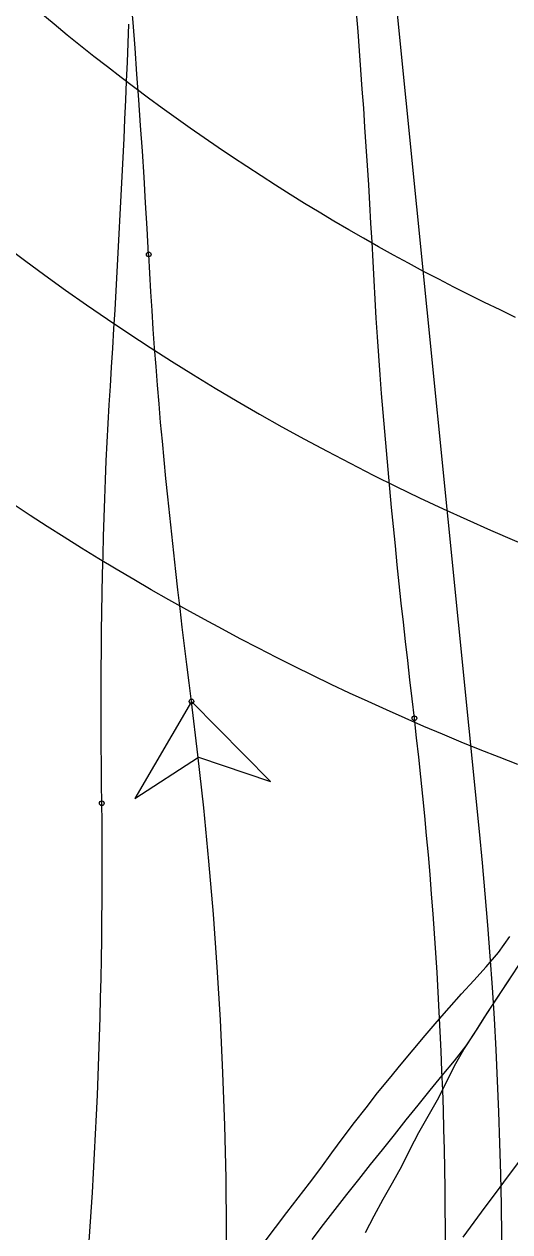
# Model space of a CAD drawing. Extents: x -14 to 1565148, y -25 to 642856.
# Drawn here: x 1564906.48 to 1564915.13, y 636485.96 to 636507.46 of the extents above; entities that cross this region are included whole.
import ezdxf

# ---------------------------------------------------------------- set-up
doc = ezdxf.new("R2010")
doc.units = 0
for name, color, linetype in [('DR_P_Headwall', 7, 'Continuous'), ('MT_P_Drums', 7, 'Continuous'), ('PM_P_Edge_Line', 7, 'Continuous'), ('PV_P_EOP', 7, 'Continuous'), ('PV_X_COP', 7, 'Continuous'), ('PV_X_EOP', 7, 'Continuous'), ('TR_Turning_Path27', 7, 'Continuous'), ('TR_Turning_Path28', 7, 'Continuous'), ('TR_Turning_Path28 - Copy-1', 7, 'Continuous'), ('TR_Turning_Path29', 7, 'Continuous')]:
    doc.layers.add(name, color=color, linetype=linetype)

msp = doc.modelspace()

# ---------------------------------------------------------------- linework, layer by layer
at = {"layer": 'DR_P_Headwall'}
for points in [[(1564911.606, 636485.818), (1564911.812, 636486.087), (1564912.019, 636486.355), (1564912.227, 636486.622), (1564912.437, 636486.888), (1564912.648, 636487.152), (1564912.859, 636487.416), (1564913.071, 636487.682), (1564913.282, 636487.948), (1564913.494, 636488.213), (1564913.709, 636488.476), (1564913.925, 636488.738), (1564914.142, 636488.998), (1564914.352, 636489.27), (1564914.544, 636489.567), (1564914.737, 636489.865), (1564914.931, 636490.162), (1564915.125, 636490.459), (1564915.321, 636490.756)], [(1564912.559, 636485.942), (1564912.711, 636486.243), (1564912.872, 636486.539), (1564913.041, 636486.829), (1564913.202, 636487.125), (1564913.352, 636487.427), (1564913.508, 636487.725), (1564913.675, 636488.016), (1564913.841, 636488.308), (1564913.992, 636488.609), (1564914.143, 636488.91), (1564914.31, 636489.201), (1564914.49, 636489.483), (1564914.672, 636489.764), (1564914.854, 636490.045), (1564915.037, 636490.325), (1564915.221, 636490.604)]]:
    msp.add_lwpolyline(points, dxfattribs=at)
at = {"layer": 'MT_P_Drums'}
msp.add_lwpolyline([(1564914.293, 636485.858), (1564914.491, 636486.126), (1564914.69, 636486.394), (1564914.888, 636486.662), (1564915.087, 636486.929), (1564915.285, 636487.197), (1564915.484, 636487.464), (1564915.683, 636487.732)], dxfattribs=at)
at = {"layer": 'PM_P_Edge_Line'}
msp.add_lwpolyline([(1564910.755, 636485.768), (1564910.954, 636486.033), (1564911.155, 636486.298), (1564911.357, 636486.561), (1564911.559, 636486.823), (1564911.76, 636487.09), (1564911.96, 636487.362), (1564912.161, 636487.633), (1564912.363, 636487.9), (1564912.568, 636488.165), (1564912.774, 636488.428), (1564912.982, 636488.687), (1564913.192, 636488.944), (1564913.403, 636489.198), (1564913.617, 636489.45), (1564913.831, 636489.699), (1564914.048, 636489.946), (1564914.266, 636490.191), (1564914.486, 636490.433), (1564914.707, 636490.673), (1564914.923, 636490.93), (1564915.128, 636491.214)], dxfattribs=at)
msp.add_arc((1565082.945, 636369.665), 203.534, 141.93819, 152.59116, dxfattribs=at)
at = {"layer": 'PV_P_EOP'}
for radius in [82, 82.5]:
    msp.add_arc((1564834.986, 636485.101), radius, 315.38222, 5.72699, dxfattribs=at)
at = {"layer": 'PV_X_COP'}
msp.add_arc((1564969.87, 636440.711), 60, 77.60512, 161.78375, dxfattribs=at)
at = {"layer": 'PV_X_EOP'}
msp.add_line((1564914.587, 636493.084), (1564908.421, 636554.572), dxfattribs=at)
msp.add_arc((1564834.986, 636485.101), 80, 315.38222, 5.72699, dxfattribs=at)
at = {"layer": 'TR_Turning_Path27'}
msp.add_arc((1558241.035, 641864.874), 8577.009, 321.0086852, 321.4051906, dxfattribs=at)
at = {"layer": 'TR_Turning_Path28'}
for points in [[(1564907.865, 636493.587), (1564907.861, 636493.932), (1564907.858, 636494.273), (1564907.856, 636494.615), (1564907.854, 636494.955), (1564907.853, 636495.296), (1564907.854, 636495.636), (1564907.855, 636495.975), (1564907.857, 636496.314), (1564907.861, 636496.653), (1564907.865, 636496.991), (1564907.871, 636497.329), (1564907.878, 636497.667), (1564907.886, 636498.004), (1564907.895, 636498.34), (1564907.905, 636498.676), (1564907.917, 636499.012), (1564907.93, 636499.347), (1564907.945, 636499.682), (1564907.961, 636500.016), (1564907.979, 636500.349), (1564907.997, 636500.682), (1564908.018, 636501.017), (1564908.039, 636501.354), (1564908.06, 636501.694), (1564908.081, 636502.033), (1564908.101, 636502.372), (1564908.12, 636502.711), (1564908.139, 636503.051), (1564908.158, 636503.39), (1564908.176, 636503.729), (1564908.194, 636504.069), (1564908.211, 636504.408), (1564908.228, 636504.747), (1564908.244, 636505.087), (1564908.26, 636505.426), (1564908.276, 636505.766), (1564908.291, 636506.105), (1564908.305, 636506.445), (1564908.319, 636506.784), (1564908.333, 636507.124), (1564908.346, 636507.463)], [(1564907.629, 636485.617), (1564907.653, 636485.963), (1564907.676, 636486.309), (1564907.697, 636486.655), (1564907.717, 636487.001), (1564907.736, 636487.348), (1564907.754, 636487.694), (1564907.771, 636488.04), (1564907.786, 636488.387), (1564907.8, 636488.734), (1564907.813, 636489.08), (1564907.824, 636489.427), (1564907.835, 636489.774), (1564907.844, 636490.12), (1564907.851, 636490.467), (1564907.858, 636490.814), (1564907.863, 636491.161), (1564907.867, 636491.507), (1564907.87, 636491.854), (1564907.872, 636492.201), (1564907.872, 636492.548), (1564907.871, 636492.895), (1564907.869, 636493.242), (1564907.865, 636493.589)]]:
    msp.add_lwpolyline(points, dxfattribs=at)
for centre in [(1564907.865, 636493.589), (1564907.865, 636493.587)]:
    msp.add_circle(centre, 0.0417, dxfattribs=at)
at = {"layer": 'TR_Turning_Path28 - Copy-1'}
for points in [[(1564913.428, 636495.1), (1564913.388, 636495.445), (1564913.348, 636495.787), (1564913.309, 636496.129), (1564913.27, 636496.47), (1564913.232, 636496.812), (1564913.195, 636497.152), (1564913.159, 636497.493), (1564913.123, 636497.833), (1564913.089, 636498.173), (1564913.055, 636498.513), (1564913.022, 636498.852), (1564912.99, 636499.191), (1564912.959, 636499.529), (1564912.929, 636499.868), (1564912.9, 636500.206), (1564912.872, 636500.543), (1564912.845, 636500.881), (1564912.82, 636501.218), (1564912.795, 636501.554), (1564912.772, 636501.891), (1564912.75, 636502.227), (1564912.73, 636502.562), (1564912.71, 636502.897), (1564912.692, 636503.234), (1564912.674, 636503.576), (1564912.655, 636503.917), (1564912.635, 636504.259), (1564912.614, 636504.6), (1564912.593, 636504.941), (1564912.571, 636505.283), (1564912.548, 636505.624), (1564912.525, 636505.965), (1564912.501, 636506.306), (1564912.477, 636506.647), (1564912.452, 636506.988), (1564912.426, 636507.329), (1564912.399, 636507.67)], [(1564909.461, 636495.4), (1564909.419, 636495.73), (1564909.377, 636496.061), (1564909.337, 636496.392), (1564909.296, 636496.723), (1564909.257, 636497.054), (1564909.218, 636497.385), (1564909.181, 636497.716), (1564909.144, 636498.047), (1564909.108, 636498.379), (1564909.073, 636498.71), (1564909.038, 636499.042), (1564909.005, 636499.373), (1564908.973, 636499.705), (1564908.942, 636500.037), (1564908.912, 636500.369), (1564908.884, 636500.701), (1564908.856, 636501.033), (1564908.83, 636501.366), (1564908.804, 636501.698), (1564908.781, 636502.031), (1564908.758, 636502.363), (1564908.737, 636502.696), (1564908.717, 636503.029), (1564908.699, 636503.361)], [(1564909.461, 636495.4), (1564908.451, 636493.674), (1564909.586, 636494.407), (1564910.867, 636493.977), (1564909.461, 636495.4)], [(1564913.981, 636485.678), (1564913.98, 636486.027), (1564913.978, 636486.377), (1564913.974, 636486.727), (1564913.969, 636487.077), (1564913.962, 636487.427), (1564913.953, 636487.776), (1564913.944, 636488.126), (1564913.932, 636488.476), (1564913.919, 636488.825), (1564913.905, 636489.175), (1564913.889, 636489.524), (1564913.871, 636489.874), (1564913.852, 636490.223), (1564913.832, 636490.572), (1564913.81, 636490.922), (1564913.786, 636491.271), (1564913.761, 636491.62), (1564913.735, 636491.968), (1564913.707, 636492.317), (1564913.677, 636492.666), (1564913.646, 636493.014), (1564913.614, 636493.362), (1564913.58, 636493.711), (1564913.544, 636494.059), (1564913.507, 636494.407), (1564913.468, 636494.754), (1564913.428, 636495.102)]]:
    msp.add_lwpolyline(points, dxfattribs=at)
msp.add_lwpolyline([(1564909.461, 636495.4), (1564908.451, 636493.674), (1564909.586, 636494.407), (1564910.867, 636493.977)], close=True, dxfattribs=at)
for centre in [(1564908.699, 636503.361), (1564908.699, 636503.361), (1564909.461, 636495.4), (1564909.461, 636495.4), (1564913.428, 636495.102), (1564913.428, 636495.1)]:
    msp.add_circle(centre, 0.0417, dxfattribs=at)
for centre, radius, start, end in [((1564734.479, 636493.685), 174.488, 3.17901, 8.00922), ((1564833.218, 636485.668), 76.862, 280.40777, 7.27378)]:
    msp.add_arc(centre, radius, start, end, dxfattribs=at)
at = {"layer": 'TR_Turning_Path29'}
for points in [[(1564915.227, 636502.24), (1564914.952, 636502.371), (1564914.678, 636502.505), (1564914.405, 636502.64), (1564914.132, 636502.778), (1564913.861, 636502.918), (1564913.592, 636503.059), (1564913.323, 636503.203), (1564913.055, 636503.35), (1564912.789, 636503.498), (1564912.523, 636503.648), (1564912.259, 636503.8), (1564911.996, 636503.955), (1564911.735, 636504.111), (1564911.474, 636504.27), (1564911.215, 636504.43), (1564910.957, 636504.593), (1564910.7, 636504.757), (1564910.445, 636504.924), (1564910.191, 636505.093), (1564909.938, 636505.263), (1564909.687, 636505.436), (1564909.436, 636505.61), (1564909.188, 636505.787), (1564908.94, 636505.965), (1564908.695, 636506.145), (1564908.45, 636506.328), (1564908.207, 636506.512), (1564907.966, 636506.698), (1564907.725, 636506.886), (1564907.487, 636507.075), (1564907.25, 636507.267), (1564907.014, 636507.461), (1564906.78, 636507.656)], [(1564915.271, 636494.275), (1564914.934, 636494.407), (1564914.598, 636494.54), (1564914.263, 636494.677), (1564913.929, 636494.816), (1564913.596, 636494.957), (1564913.264, 636495.102), (1564912.933, 636495.248), (1564912.603, 636495.398), (1564912.275, 636495.55), (1564911.948, 636495.704), (1564911.622, 636495.862), (1564911.297, 636496.021), (1564910.973, 636496.183), (1564910.651, 636496.348), (1564910.33, 636496.515), (1564910.011, 636496.685), (1564909.692, 636496.857), (1564909.375, 636497.032), (1564909.06, 636497.209), (1564908.746, 636497.389), (1564908.433, 636497.571), (1564908.122, 636497.755), (1564907.812, 636497.942), (1564907.503, 636498.132), (1564907.197, 636498.323), (1564906.891, 636498.517), (1564906.587, 636498.714), (1564906.285, 636498.913)]]:
    msp.add_lwpolyline(points, dxfattribs=at)
msp.add_arc((1564931.872, 636537.484), 42.609, 175.5057, 253.9189, dxfattribs=at)

doc.saveas('drawing.dxf')
